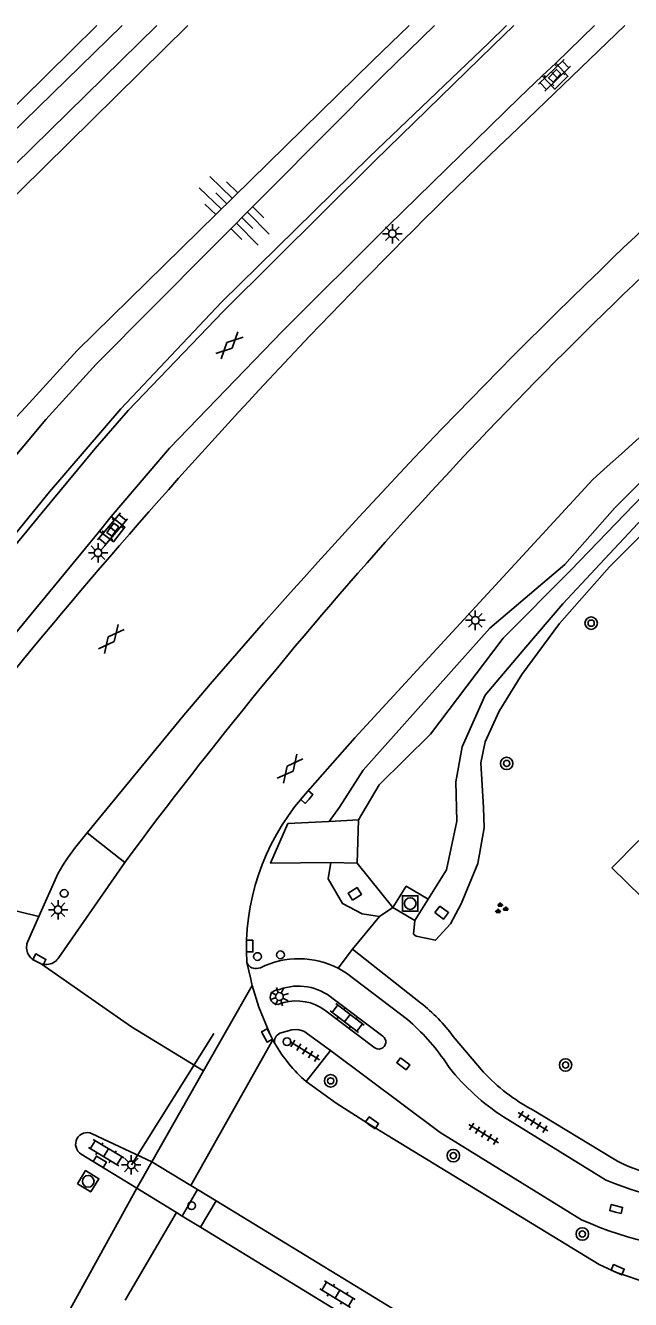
# Model space of a CAD drawing. Extents: x 128999 to 131010, y 395498 to 399007.
# Drawn here: x 129734.2 to 129773.2, y 398917.9 to 399000 of the extents above; entities that cross this region are included whole.
import ezdxf

# ---------------------------------------------------------------- set-up
doc = ezdxf.new("R2010")
doc.units = 0
for name, color, linetype in [('gg-knt-BGT kruinlijn', 7, 'Continuous'), ('gg-knt-bovenkant onderkant talud', 7, 'Continuous'), ('gg-knt-verharding', 7, 'Continuous'), ('gg-knt-verharding nz', 7, 'Continuous'), ('gg-kntw-beschoeiing', 7, 'Continuous'), ('gg-kntw-bovenkant insteek waterloop', 7, 'Continuous'), ('gg-kntw-waterlijn', 7, 'Continuous'), ('gg-kwrk-uitstroombak niveau min 01', 7, 'Continuous'), ('gt-grn-groengrens NZ', 7, 'Continuous'), ('gt-grn-weggrens', 7, 'Continuous'), ('gt-knt-lijn portaal', 7, 'Continuous'), ('gt-symb-boom', 7, 'Continuous'), ('gt-symb-drukknoppaal', 7, 'Continuous'), ('gt-symb-gesloten verharding', 7, 'Continuous'), ('gt-symb-groenvak', 7, 'Continuous'), ('gt-symb-klinker verharding', 7, 'Continuous'), ('gt-symb-kolk', 7, 'Continuous'), ('gt-symb-kolk center center', 7, 'Continuous'), ('gt-symb-lichtmast', 7, 'Continuous'), ('gt-symb-rioolschacht', 7, 'Continuous'), ('gt-symb-talud symbool', 7, 'Continuous'), ('gt-symb-tegel verharding', 7, 'Continuous'), ('gt-symb-verkeersregelinstallatiepaal', 7, 'Continuous')]:
    doc.layers.add(name, color=color, linetype=linetype)

# ---------------------------------------------------------------- blocks, each defined once
blk = doc.blocks.new('gt0-TALUD_1')
at = {"layer": 'gt-symb-talud symbool'}
for p, q in [((-1, -1), (-1, 0)), ((-0.5, -2), (-0.5, 0)), ((0, -1), (0, 0)), ((0.5, -2), (0.5, 0)), ((1, -1), (1, 0))]:
    blk.add_line(p, q, dxfattribs=at)
blk = doc.blocks.new('gt0-GESVH1')
at = {"layer": 'gt-symb-gesloten verharding'}
for p, q in [((-0.992, -0.261), (0.008, 0.239)), ((0.008, -0.261), (-0.992, 0.239)), ((0.008, 0.239), (1.008, -0.261)), ((1.008, 0.239), (0.008, -0.261))]:
    blk.add_line(p, q, dxfattribs=at)
blk = doc.blocks.new('gt0-LMAST')
at = {"layer": 'gt-symb-lichtmast'}
for p, q in [((-0.182, 0.173), (-0.447, 0.438)), ((-0.005, 0.246), (-0.005, 0.621)), ((0.172, 0.173), (0.437, 0.438)), ((-0.255, -0.004), (-0.63, -0.004)), ((-0.182, -0.181), (-0.447, -0.446)), ((-0.005, -0.254), (-0.005, -0.629)), ((0.437, -0.446), (0.172, -0.181)), ((0.245, -0.004), (0.62, -0.004))]:
    blk.add_line(p, q, dxfattribs=at)
blk.add_circle((-0.005, -0.004), 0.25, dxfattribs=at)
blk = doc.blocks.new('gt0-KOLKCC')
at = {"layer": 'gt-symb-kolk center center'}
blk.add_lwpolyline([(-0.375, 0.2), (0.375, 0.2), (0.375, -0.2), (-0.375, -0.2)], close=True, dxfattribs=at)
blk = doc.blocks.new('gt0-KL1')
at = {"layer": 'gt-symb-klinker verharding'}
for p, q in [((-1.15, 0.3), (1.15, 0.3)), ((-1, -0.3), (-1, 0.3)), ((-0.5, 0.3), (-0.5, 0.45)), ((0, -0.3), (0, 0.3)), ((0.5, 0.3), (0.5, 0.45)), ((1, -0.3), (1, 0.3)), ((-1.15, -0.3), (1.15, -0.3)), ((-0.5, -0.45), (-0.5, -0.3)), ((0.5, -0.45), (0.5, -0.3))]:
    blk.add_line(p, q, dxfattribs=at)
blk = doc.blocks.new('gt0-KOLK')
at = {"layer": 'gt-symb-kolk'}
blk.add_lwpolyline([(0, 0), (0.375, 0), (0.375, 0.4), (-0.375, 0.4), (-0.375, 0), (0, 0)], dxfattribs=at)
blk = doc.blocks.new('gt0-RS')
at = {"layer": 'gt-symb-rioolschacht'}
blk.add_lwpolyline([(-0.5, -0.5), (0.5, -0.5), (0.5, 0.5), (-0.5, 0.5)], close=True, dxfattribs=at)
blk.add_circle((0, 0), 0.375, dxfattribs=at)
blk = doc.blocks.new('gt0-GRVAK')
at = {"layer": 'gt-symb-groenvak'}
for p, q in [((-0.11, 0.189), (-0.228, 0.24)), ((-0.182, 0.153), (0.088, 0.153)), ((-0.091, 0.211), (-0.156, 0.322)), ((-0.047, 0.214), (-0.047, 0.393)), ((-0.004, 0.211), (0.061, 0.322)), ((0.015, 0.189), (0.133, 0.24)), ((0.262, -0.052), (0.197, 0.059)), ((0.305, -0.049), (0.305, 0.13)), ((0.349, -0.052), (0.414, 0.059)), ((-0.245, -0.228), (-0.363, -0.177)), ((-0.318, -0.264), (-0.047, -0.264)), ((-0.226, -0.206), (-0.291, -0.095)), ((-0.183, -0.203), (-0.183, -0.024)), ((-0.139, -0.206), (-0.074, -0.095)), ((-0.12, -0.228), (-0.002, -0.177)), ((0.243, -0.074), (0.125, -0.023)), ((0.17, -0.11), (0.441, -0.11)), ((0.368, -0.074), (0.486, -0.023))]:
    blk.add_line(p, q, dxfattribs=at)
blk = doc.blocks.new('gt0-BOOM')
at = {"layer": 'gt-symb-boom'}
for radius in [0.4, 0.2]:
    blk.add_circle((0, 0), radius, dxfattribs=at)
blk = doc.blocks.new('gt0-TEG1')
at = {"layer": 'gt-symb-tegel verharding'}
for p, q in [((-1.125, 0), (1.125, 0)), ((-0.9, -0.25), (-0.9, 0.25)), ((-0.45, -0.25), (-0.45, 0.25)), ((0, -0.25), (0, 0.25)), ((0.45, -0.25), (0.45, 0.25)), ((0.9, -0.25), (0.9, 0.25))]:
    blk.add_line(p, q, dxfattribs=at)
blk = doc.blocks.new('gt0-VIPAAL')
at = {"layer": 'gt-symb-verkeersregelinstallatiepaal'}
blk.add_circle((0, 0), 0.25, dxfattribs=at)
blk = doc.blocks.new('gt0-DPAAL')
at = {"layer": 'gt-symb-drukknoppaal'}
blk.add_circle((0, 0), 0.25, dxfattribs=at)

msp = doc.modelspace()

# ---------------------------------------------------------------- linework, layer by layer
at = {"layer": 'gg-knt-BGT kruinlijn'}
for points in [[(129701.517, 398961.95), (129712.727, 398962.19), (129722.898, 398964.629), (129727.716, 398968.464), (129734.211, 398975.416), (129737.52, 398979.047), (129756.546, 398997.721), (129758.902, 399000)], [(129705.765, 398954.977), (129710.95, 398956.345), (129720.998, 398958.734), (129723.527, 398960.812), (129728.393, 398966.119), (129735.507, 398974.593), (129738.748, 398978.168), (129757.217, 398996.754), (129760.538, 399000)], [(129711.05, 398970.9), (129714.22, 398974.42), (129740.423, 399000)]]:
    msp.add_lwpolyline(points, dxfattribs=at)
at = {"layer": 'gg-knt-bovenkant onderkant talud'}
msp.add_lwpolyline([(129726.611, 398958.805), (129728.837, 398961.449), (129735.735, 398969.935), (129740.328, 398975.284), (129746.825, 398982.167), (129756.362, 398991.535), (129764.037, 398998.891), (129765.177, 399000)], dxfattribs=at)
at = {"layer": 'gg-knt-verharding'}
for p, q in [((129713.85, 398969.656), (129744.656, 399000)), ((129714.438, 398972.336), (129742.649, 399000)), ((129765.41, 398992.89), (129772.794, 399000)), ((129768.358, 398997.575), (129770.845, 399000)), ((129768.358, 398997.575), (129767.469, 398996.75)), ((129739.711, 398968.346), (129738.971, 398967.397)), ((129744.404, 398955.545), (129738.168, 398947.952)), ((129752.009, 398950.217), (129752.218, 398950.456)), ((129753.763, 398948.683), (129755.635, 398948.791)), ((129755.635, 398948.791), (129755.567, 398945.992)), ((129738.168, 398947.952), (129737.606, 398947.266)), ((129740.597, 398946.054), (129738.168, 398947.952)), ((129736.343, 398939.919), (129740.597, 398946.054)), ((129755.567, 398945.992), (129753.854, 398946.042)), ((129736.273, 398945.31), (129735.05, 398942.556)), ((129735.05, 398942.556), (129734.319, 398940.909)), ((129754.345, 398939.229), (129755.264, 398940.457)), ((129755.264, 398940.457), (129759.648, 398937.007)), ((129734.779, 398939.729), (129734.994, 398939.622)), ((129734.994, 398939.622), (129735.194, 398939.513)), ((129748.702, 398938.525), (129748.454, 398939.606)), ((129749.072, 398939.208), (129749.324, 398939.263)), ((129750.321, 398937.815), (129750.56, 398937.863)), ((129750.843, 398937.025), (129750.588, 398936.926)), ((129754.013, 398937.256), (129757.215, 398934.856)), ((129756.628, 398934.145), (129753.469, 398936.533)), ((129750.253, 398934.368), (129750.129, 398934.612)), ((129761.753, 398934.821), (129763.69, 398932.54)), ((129753.832, 398933.937), (129752.266, 398931.924)), ((129761.239, 398933.19), (129761.489, 398932.822)), ((129764.983, 398929.65), (129771.564, 398925.587)), ((129766.836, 398930.121), (129772.013, 398926.978)), ((129738.485, 398928.563), (129742.323, 398926.757)), ((129741.356, 398925.045), (129737.785, 398927.253)), ((129742.323, 398926.757), (129741.356, 398925.045)), ((129771.599, 398925.566), (129771.564, 398925.587)), ((129744.297, 398923.248), (129745.276, 398924.964)), ((129745.276, 398924.964), (129746.475, 398924.236)), ((129745.474, 398922.529), (129746.475, 398924.236)), ((129745.474, 398922.529), (129744.297, 398923.248)), ((129767.419, 398909.119), (129745.474, 398922.529))]:
    msp.add_line(p, q, dxfattribs=at)
for points in [[(129724.907, 398956.395), (129727.226, 398958.829), (129735.261, 398968.609), (129738.687, 398972.74), (129740.803, 398975.191), (129746.933, 398981.567), (129756.679, 398991.261), (129764.294, 398998.687), (129765.654, 399000)], [(129773.09, 398986.028), (129783.145, 398995.677), (129787.312, 399000)], [(129768.358, 398997.575), (129769.131, 398996.727), (129768.293, 398995.893), (129767.469, 398996.75)], [(129767.469, 398996.75), (129766.013, 398995.359), (129757.54, 398987.061), (129750.749, 398980.298), (129743.478, 398972.762), (129739.711, 398968.346)], [(129752.218, 398950.456), (129755.4, 398954.08), (129770.74, 398970.74)], [(129739.711, 398968.346), (129740.6, 398967.651), (129739.861, 398966.716), (129738.971, 398967.397)], [(129738.971, 398967.397), (129732.558, 398959.616), (129729.504, 398956.135), (129727.114, 398953.571)], [(129753.854, 398946.042), (129749.985, 398945.998), (129751.1, 398948.556), (129753.763, 398948.683)], [(129773.711, 398947.458), (129771.967, 398945.704), (129779.584, 398938.244), (129780.39, 398939.106)], [(129758.792, 398935.916), (129754.874, 398938.92), (129754.345, 398939.229)], [(129748.803, 398938.112), (129748.778, 398938.194), (129748.702, 398938.525)], [(129750.129, 398934.612), (129749.935, 398934.994), (129749.233, 398936.725), (129748.803, 398938.112)], [(129750.577, 398935.04), (129751.346, 398935.26), (129751.738, 398935.278), (129752.115, 398935.168), (129753.832, 398933.937)], [(129770.011, 398923.02), (129760.899, 398928.645), (129753.832, 398933.937)], [(129772.259, 398919.612), (129771.152, 398920.123), (129756.224, 398929.233), (129754.208, 398930.524), (129752.266, 398931.924)], [(129746.475, 398924.236), (129768.911, 398910.534), (129771.594, 398908.717), (129774.204, 398906.796)], [(129776.371, 398918.355), (129774.301, 398918.937), (129772.259, 398919.612)]]:
    msp.add_lwpolyline(points, dxfattribs=at)
for centre, radius, start, end in [((129650.943, 399107.083), 181.495, 311.30393, 323.84281), ((130028.309, 398717.27), 380.897, 133.64672, 142.88992), ((129977.894, 398770.298), 295.297, 132.46303, 143.47415), ((130043.341, 398702.97), 391.354, 133.67401, 139.80514), ((129763.402, 398940.499), 14.974, 139.53607, 183.41917), ((129747.988, 398938.758), 13.423, 140.66744, 150.78426), ((129735.256, 398940.582), 0.992, 160.76429, 206.90307), ((129735.161, 398940.523), 0.881, 206.25963, 244.30485), ((129735.492, 398940.501), 1.032, 253.19002, 281.32476), ((129735.534, 398940.434), 0.959, 279.64556, 327.48938), ((129749.025, 398939.814), 0.608, 200.01117, 274.42471), ((129751.801, 398934.266), 5.577, 62.85878, 116.36527), ((129751.765, 398934.59), 3.487, 49.85474, 110.20504), ((129750.429, 398937.363), 0.465, 103.45529, 289.97867), ((129751.63, 398933.974), 3.151, 54.30776, 104.46874), ((129752.623, 398928.136), 11.316, 36.21267, 51.62448), ((129750.457, 398925.973), 12.975, 33.79761, 50.028), ((129750.834, 398934.502), 0.596, 115.54499, 192.9736), ((129756.941, 398934.484), 0.462, 227.28607, 53.62793), ((129759.293, 398939.763), 10.528, 210.82759, 228.12555), ((129773.071, 398942.07), 14.821, 218.6052, 236.92582), ((129772.611, 398940.887), 12.217, 223.09568, 241.79002), ((129738.166, 398927.892), 0.743, 64.56622, 239.19804), ((129776.025, 398933.661), 7.795, 239.02025, 260.77054), ((129779.757, 398945.037), 21.111, 247.2667, 272.23143), ((129779.521, 398943.917), 22.959, 245.52954, 270.81762)]:
    msp.add_arc(centre, radius, start, end, dxfattribs=at)
at = {"layer": 'gg-knt-verharding nz'}
for p, q in [((129748.803, 398938.112), (129745.671, 398932.624)), ((129750.129, 398934.612), (129744.851, 398925.222)), ((129745.671, 398932.624), (129742.323, 398926.757)), ((129744.851, 398925.222), (129742.323, 398926.757)), ((129741.356, 398925.045), (129736.969, 398917.06)), ((129741.356, 398925.045), (129743.922, 398923.477)), ((129745.276, 398924.964), (129744.851, 398925.222)), ((129743.922, 398923.477), (129740.61, 398917.835)), ((129743.922, 398923.477), (129744.297, 398923.248))]:
    msp.add_line(p, q, dxfattribs=at)
at = {"layer": 'gg-kntw-beschoeiing'}
msp.add_line((129717.26, 398978.77), (129738.798, 399000), dxfattribs=at)
at = {"layer": 'gg-kntw-bovenkant insteek waterloop'}
msp.add_line((129757.864, 398943.135), (129757.005, 398942.554), dxfattribs=at)
for points in [[(129772.151, 398968.913), (129776.126, 398972.914), (129779.602, 398976.62), (129784.546, 398981.578), (129790.102, 398987.375), (129791.556, 398989.037), (129797.719, 398996.514), (129798.62, 398997.706), (129800.198, 399000)], [(129777.375, 398970.992), (129775.21, 398968.49), (129771.804, 398965.097), (129768.591, 398961.461), (129766.167, 398958.163), (129764.7, 398955.796), (129763.805, 398953.824), (129763.529, 398952.479), (129763.688, 398949.59), (129763.735, 398948.279), (129763.322, 398945.974), (129762.251, 398943.382), (129761.579, 398942.093), (129760.613, 398941.032), (129759.354, 398941.288), (129759.194, 398941.436), (129759.274, 398942.309)], [(129753.763, 398948.683), (129754.431, 398949.604), (129755.953, 398951.99), (129764.11, 398961.14), (129768.93, 398965.244), (129772.151, 398968.913)], [(129757.005, 398942.554), (129755.875, 398942.73), (129754.611, 398943.392), (129753.687, 398944.985), (129753.854, 398946.042)]]:
    msp.add_lwpolyline(points, dxfattribs=at)
at = {"layer": 'gg-kntw-waterlijn'}
msp.add_line((129757.864, 398943.135), (129755.567, 398945.992), dxfattribs=at)
for points in [[(129755.635, 398948.791), (129756.983, 398951.043), (129760.281, 398954.309), (129764.953, 398960.498), (129769.324, 398964.892), (129782.05, 398978.101), (129786.967, 398983.205), (129791.195, 398987.594), (129794.108, 398990.987), (129796.542, 398994.131), (129799.055, 398997.375), (129800.771, 398999.896), (129800.842, 399000)], [(129760.133, 398943.691), (129761.304, 398945.579), (129761.984, 398948.712), (129761.916, 398951.256), (129762.328, 398953.491), (129763.802, 398956.825), (129766.304, 398959.777), (129768.806, 398962.729), (129776.044, 398970.475), (129787.875, 398982.639), (129792.119, 398987.628), (129795.378, 398991.459), (129799.539, 398996.873), (129801.776, 399000)]]:
    msp.add_lwpolyline(points, dxfattribs=at)
at = {"layer": 'gg-kwrk-uitstroombak niveau min 01'}
for p, q in [((129760.133, 398943.691), (129759.274, 398942.309)), ((129759.274, 398942.309), (129757.864, 398943.135))]:
    msp.add_line(p, q, dxfattribs=at)
for points in [[(129755.262, 398943.614), (129754.969, 398944.059), (129755.55, 398944.434), (129755.842, 398943.988), (129755.262, 398943.614)], [(129757.864, 398943.135), (129758.723, 398944.517), (129760.133, 398943.691)], [(129760.561, 398942.812), (129761.121, 398942.4), (129761.452, 398942.816), (129760.892, 398943.227), (129760.561, 398942.812)]]:
    msp.add_lwpolyline(points, dxfattribs=at)
at = {"layer": 'gt-grn-groengrens NZ'}
msp.add_line((129755.264, 398940.457), (129757.005, 398942.554), dxfattribs=at)
at = {"layer": 'gt-grn-weggrens'}
for p, q in [((129735.05, 398942.556), (129727.96, 398944.303)), ((129741.026, 398935.459), (129735.194, 398939.513)), ((129745.671, 398932.624), (129741.026, 398935.459))]:
    msp.add_line(p, q, dxfattribs=at)
at = {"layer": 'gt-knt-lijn portaal'}
msp.add_line((129741.013, 398926.557), (129746.336, 398935.023), dxfattribs=at)

# ---------------------------------------------------------------- block references
at = {"layer": 'gt-symb-boom'}
for p in [(129770.632, 398961.474), (129765.185, 398952.43), (129768.982, 398932.994), (129753.85, 398931.97), (129761.754, 398927.149), (129770.059, 398922.1)]:
    msp.add_blockref('gt0-BOOM', p, dxfattribs=at)
at = {"layer": 'gt-symb-drukknoppaal', "rotation": -33.10810907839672}
msp.add_blockref('gt0-DPAAL', (129750.619, 398940.093), dxfattribs=at)
at = {"layer": 'gt-symb-gesloten verharding'}
for p, rotation in [((129747.323, 398979.384), 44.51376743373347), ((129739.709, 398960.443), 51.0450397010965), ((129751.226, 398952.099), 51.045039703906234)]:
    msp.add_blockref('gt0-GESVH1', p, dxfattribs=dict(at, rotation=rotation))
at = {"layer": 'gt-symb-groenvak'}
msp.add_blockref('gt0-GRVAK', (129764.821, 398943.079), dxfattribs=at)
at = {"layer": 'gt-symb-klinker verharding'}
for p, rotation in [((129768.267, 398996.789), 43.86557836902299), ((129739.799, 398967.524), 49.666033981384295), ((129754.917, 398936.017), -37.31697448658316), ((129739.383, 398927.337), -31.003067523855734), ((129754.293, 398918.22), -30.973575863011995)]:
    msp.add_blockref('gt0-KL1', p, dxfattribs=dict(at, rotation=rotation))
at = {"layer": 'gt-symb-kolk'}
for p, rotation in [((129752.464, 398950.138), 48.72788342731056), ((129748.839, 398940.658), 90.11459140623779), ((129734.994, 398939.622), -28.218223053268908), ((129749.935, 398934.994), 118.23090182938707), ((129756.406, 398929.103), -35.51769786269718), ((129738.88, 398926.583), -31.877816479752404), ((129772.194, 398923.513), -13.82779503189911), ((129772.259, 398919.612), -23.078221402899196)]:
    msp.add_blockref('gt0-KOLK', p, dxfattribs=dict(at, rotation=rotation))
at = {"layer": 'gt-symb-kolk center center'}
for p, rotation in [((129768.285, 398996.756), -133.1450302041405), ((129739.825, 398967.509), -126.68591656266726), ((129758.528, 398933.071), -37.14103420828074)]:
    msp.add_blockref('gt0-KOLKCC', p, dxfattribs=dict(at, rotation=rotation))
at = {"layer": 'gt-symb-lichtmast'}
for p in [(129757.83, 398986.58), (129738.873, 398966.015), (129763.175, 398961.66), (129736.298, 398943.003), (129741.013, 398926.557)]:
    msp.add_blockref('gt0-LMAST', p, dxfattribs=at)
at = {"layer": 'gt-symb-lichtmast', "rotation": -71.329416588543}
msp.add_blockref('gt0-LMAST', (129750.558, 398937.402), dxfattribs=at)
at = {"layer": 'gt-symb-rioolschacht'}
msp.add_blockref('gt0-RS', (129758.974, 398943.4), dxfattribs=at)
at = {"layer": 'gt-symb-rioolschacht', "rotation": -31.46487302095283}
msp.add_blockref('gt0-RS', (129738.233, 398925.495), dxfattribs=at)
at = {"layer": 'gt-symb-talud symbool'}
for p, xscale, yscale, rotation in [((129747.163, 398988.511), 0.9999699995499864, 0.9999699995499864, -134.10862414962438), ((129748.135, 398987.615), 1.0005623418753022, 1.0005623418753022, 44.7975422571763)]:
    msp.add_blockref('gt0-TALUD_1', p, dxfattribs=dict(at, xscale=xscale, yscale=yscale, rotation=rotation))
at = {"layer": 'gt-symb-tegel verharding'}
for p, rotation in [((129752.178, 398933.911), -31.671318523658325), ((129766.877, 398929.331), -31.671318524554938), ((129763.701, 398928.557), -31.671318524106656)]:
    msp.add_blockref('gt0-TEG1', p, dxfattribs=dict(at, rotation=rotation))
at = {"layer": 'gt-symb-verkeersregelinstallatiepaal'}
msp.add_blockref('gt0-VIPAAL', (129736.689, 398944.053), dxfattribs=at)
for p, rotation in [((129749.138, 398939.983), -33.10810907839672), ((129751.044, 398934.493), -33.10810907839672), ((129744.893, 398923.926), -33.10810907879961)]:
    msp.add_blockref('gt0-VIPAAL', p, dxfattribs=dict(at, rotation=rotation))

doc.saveas('drawing.dxf')
